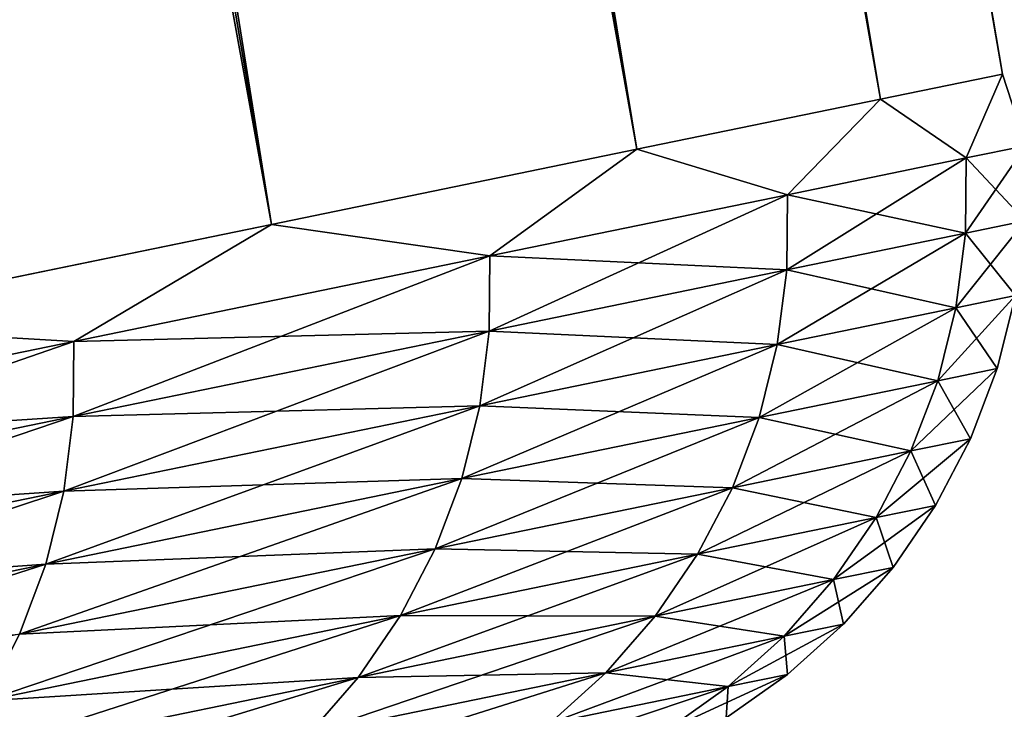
# Model space of a CAD drawing. Header units: millimetres. Extents: x 10 to 447, y 85 to 3287.
# Tile 543 of 548: x 440.73 to 441.194, y 3266.948 to 3267.273. Entities that reach past the tile are written whole.
import ezdxf

# ---------------------------------------------------------------- set-up
doc = ezdxf.new("R2010")
doc.units = ezdxf.units.MM
doc.header["$LTSCALE"] = 6.999206
doc.layers.add('25', color=7, linetype='CONTINUOUS')
doc.layers.add('35', color=7, linetype='CONTINUOUS')

msp = doc.modelspace()

# ---------------------------------------------------------------- linework, layer by layer
at = {"layer": '25', "color": 67, "linetype": 'Continuous', "true_color": 0x697045}
for points in [[(437.98309, 3286.18184, -48.71383), (437.92476, 3286.16984, -47.06547), (441.19358, 3267.24738, -48.72593), (437.98309, 3286.18184, -48.71383)], [(437.92476, 3286.16984, -52.01164), (437.98309, 3286.18184, -50.36327), (441.13611, 3267.23556, -51.97535), (437.92476, 3286.16984, -52.01164)], [(437.98309, 3286.18184, -50.36327), (437.98309, 3286.18184, -48.71383), (441.19358, 3267.24738, -50.35117), (437.98309, 3286.18184, -50.36327)], [(441.19358, 3267.24738, -50.35117), (437.98309, 3286.18184, -48.71383), (441.19358, 3267.24738, -48.72593), (441.19358, 3267.24738, -50.35117)], [(441.13611, 3267.23556, -51.97535), (437.98309, 3286.18184, -50.36327), (441.19358, 3267.24738, -50.35117), (441.13611, 3267.23556, -51.97535)], [(437.92476, 3286.16984, -47.06547), (437.80818, 3286.14586, -45.42033), (441.13611, 3267.23556, -47.10175), (437.92476, 3286.16984, -47.06547)], [(437.80818, 3286.14586, -53.65678), (437.92476, 3286.16984, -52.01164), (441.02124, 3267.21193, -53.59635), (437.80818, 3286.14586, -53.65678)], [(441.19358, 3267.24738, -48.72593), (437.92476, 3286.16984, -47.06547), (441.13611, 3267.23556, -47.10175), (441.19358, 3267.24738, -48.72593)], [(441.02124, 3267.21193, -53.59635), (437.92476, 3286.16984, -52.01164), (441.13611, 3267.23556, -51.97535), (441.02124, 3267.21193, -53.59635)], [(437.80818, 3286.14586, -45.42033), (437.63351, 3286.10993, -43.78056), (441.02124, 3267.21193, -45.48075), (437.80818, 3286.14586, -45.42033)], [(437.63351, 3286.10993, -55.29655), (437.80818, 3286.14586, -53.65678), (440.84913, 3267.17653, -55.21206), (437.63351, 3286.10993, -55.29655)], [(441.13611, 3267.23556, -47.10175), (437.80818, 3286.14586, -45.42033), (441.02124, 3267.21193, -45.48075), (441.13611, 3267.23556, -47.10175)], [(440.84913, 3267.17653, -55.21206), (437.80818, 3286.14586, -53.65678), (441.02124, 3267.21193, -53.59635), (440.84913, 3267.17653, -55.21206)], [(437.63351, 3286.10993, -43.78056), (437.40095, 3286.0621, -42.1483), (440.84913, 3267.17653, -43.86504), (437.63351, 3286.10993, -43.78056)], [(441.02124, 3267.21193, -45.48075), (437.63351, 3286.10993, -43.78056), (440.84913, 3267.17653, -43.86504), (441.02124, 3267.21193, -45.48075)], [(440.61999, 3267.12939, -56.82038), (437.63351, 3286.10993, -55.29655), (440.84913, 3267.17653, -55.21206), (440.61999, 3267.12939, -56.82038)], [(440.84913, 3267.17653, -43.86504), (437.40095, 3286.0621, -42.1483), (440.61999, 3267.12939, -42.25673), (440.84913, 3267.17653, -43.86504)]]:
    msp.add_3dface(points, dxfattribs=at)
at = {"layer": '35', "color": 67, "linetype": 'Continuous', "true_color": 0x697045}
for points in [[(441.13611, 3267.23556, -51.97535), (441.19358, 3267.24738, -50.35117), (441.17653, 3267.20786, -51.14495), (441.13611, 3267.23556, -51.97535)], [(441.19358, 3267.24738, -48.72593), (441.13611, 3267.23556, -47.10175), (441.17653, 3267.20786, -47.93216), (441.19358, 3267.24738, -48.72593)], [(441.19358, 3267.24738, -50.35117), (441.20462, 3267.21364, -49.53855), (441.17653, 3267.20786, -51.14495), (441.19358, 3267.24738, -50.35117)], [(441.19358, 3267.24738, -48.72593), (441.17653, 3267.20786, -47.93216), (441.20462, 3267.21364, -49.53855), (441.19358, 3267.24738, -48.72593)], [(441.19358, 3267.24738, -50.35117), (441.19358, 3267.24738, -48.72593), (441.20462, 3267.21364, -49.53855), (441.19358, 3267.24738, -50.35117)], [(441.02124, 3267.21193, -53.59635), (441.13611, 3267.23556, -51.97535), (441.0923, 3267.19054, -52.7493), (441.02124, 3267.21193, -53.59635)], [(441.13611, 3267.23556, -47.10175), (441.02124, 3267.21193, -45.48075), (441.0923, 3267.19054, -46.32781), (441.13611, 3267.23556, -47.10175)], [(441.13611, 3267.23556, -51.97535), (441.17653, 3267.20786, -51.14495), (441.0923, 3267.19054, -52.7493), (441.13611, 3267.23556, -51.97535)], [(441.13611, 3267.23556, -47.10175), (441.0923, 3267.19054, -46.32781), (441.17653, 3267.20786, -47.93216), (441.13611, 3267.23556, -47.10175)], [(440.84913, 3267.17653, -55.21206), (441.02124, 3267.21193, -53.59635), (440.95203, 3267.16169, -54.34956), (440.84913, 3267.17653, -55.21206)], [(441.02124, 3267.21193, -45.48075), (440.84913, 3267.17653, -43.86504), (440.95203, 3267.16169, -44.72755), (441.02124, 3267.21193, -45.48075)], [(441.02124, 3267.21193, -53.59635), (441.0923, 3267.19054, -52.7493), (440.95203, 3267.16169, -54.34956), (441.02124, 3267.21193, -53.59635)], [(441.02124, 3267.21193, -45.48075), (440.95203, 3267.16169, -44.72755), (441.0923, 3267.19054, -46.32781), (441.02124, 3267.21193, -45.48075)], [(441.20429, 3267.17818, -49.53855), (441.1762, 3267.17241, -51.14468), (441.20462, 3267.21364, -49.53855), (441.20429, 3267.17818, -49.53855)], [(441.20462, 3267.21364, -49.53855), (441.1762, 3267.17241, -51.14468), (441.17653, 3267.20786, -51.14495), (441.20462, 3267.21364, -49.53855)], [(441.17653, 3267.20786, -47.93216), (441.20429, 3267.17818, -49.53855), (441.20462, 3267.21364, -49.53855), (441.17653, 3267.20786, -47.93216)], [(441.1762, 3267.17241, -51.14468), (441.09198, 3267.15509, -52.74877), (441.17653, 3267.20786, -51.14495), (441.1762, 3267.17241, -51.14468)], [(441.17653, 3267.20786, -51.14495), (441.09198, 3267.15509, -52.74877), (441.0923, 3267.19054, -52.7493), (441.17653, 3267.20786, -51.14495)], [(441.0923, 3267.19054, -46.32781), (441.1762, 3267.17241, -47.93242), (441.17653, 3267.20786, -47.93216), (441.0923, 3267.19054, -46.32781)], [(441.1762, 3267.17241, -47.93242), (441.20429, 3267.17818, -49.53855), (441.17653, 3267.20786, -47.93216), (441.1762, 3267.17241, -47.93242)], [(441.09198, 3267.15509, -52.74877), (440.95174, 3267.12624, -54.34876), (441.0923, 3267.19054, -52.7493), (441.09198, 3267.15509, -52.74877)], [(441.0923, 3267.19054, -52.7493), (440.95174, 3267.12624, -54.34876), (440.95203, 3267.16169, -54.34956), (441.0923, 3267.19054, -52.7493)], [(440.95203, 3267.16169, -44.72755), (441.09198, 3267.15509, -46.32834), (441.0923, 3267.19054, -46.32781), (440.95203, 3267.16169, -44.72755)], [(441.09198, 3267.15509, -46.32834), (441.1762, 3267.17241, -47.93242), (441.0923, 3267.19054, -46.32781), (441.09198, 3267.15509, -46.32834)], [(441.19978, 3267.14301, -49.53855), (441.1717, 3267.13724, -51.14427), (441.20429, 3267.17818, -49.53855), (441.19978, 3267.14301, -49.53855)], [(441.20429, 3267.17818, -49.53855), (441.1717, 3267.13724, -51.14427), (441.1762, 3267.17241, -51.14468), (441.20429, 3267.17818, -49.53855)], [(441.1762, 3267.17241, -47.93242), (441.19978, 3267.14301, -49.53855), (441.20429, 3267.17818, -49.53855), (441.1762, 3267.17241, -47.93242)], [(440.61999, 3267.12939, -56.82038), (440.84913, 3267.17653, -55.21206), (440.75591, 3267.12135, -55.94369), (440.61999, 3267.12939, -56.82038)], [(440.84913, 3267.17653, -43.86504), (440.61999, 3267.12939, -42.25673), (440.75591, 3267.12135, -43.13342), (440.84913, 3267.17653, -43.86504)], [(440.84913, 3267.17653, -55.21206), (440.95203, 3267.16169, -54.34956), (440.75591, 3267.12135, -55.94369), (440.84913, 3267.17653, -55.21206)], [(440.84913, 3267.17653, -43.86504), (440.75591, 3267.12135, -43.13342), (440.95203, 3267.16169, -44.72755), (440.84913, 3267.17653, -43.86504)], [(441.1717, 3267.13724, -51.14427), (441.0875, 3267.11992, -52.74795), (441.1762, 3267.17241, -51.14468), (441.1717, 3267.13724, -51.14427)], [(441.1762, 3267.17241, -51.14468), (441.0875, 3267.11992, -52.74795), (441.09198, 3267.15509, -52.74877), (441.1762, 3267.17241, -51.14468)], [(441.09198, 3267.15509, -46.32834), (441.1717, 3267.13724, -47.93283), (441.1762, 3267.17241, -47.93242), (441.09198, 3267.15509, -46.32834)], [(441.1717, 3267.13724, -47.93283), (441.19978, 3267.14301, -49.53855), (441.1762, 3267.17241, -47.93242), (441.1717, 3267.13724, -47.93283)], [(440.95174, 3267.12624, -54.34876), (440.75565, 3267.0859, -55.94262), (440.95203, 3267.16169, -54.34956), (440.95174, 3267.12624, -54.34876)], [(440.95203, 3267.16169, -54.34956), (440.75565, 3267.0859, -55.94262), (440.75591, 3267.12135, -55.94369), (440.95203, 3267.16169, -54.34956)], [(440.75591, 3267.12135, -43.13342), (440.95174, 3267.12624, -44.72834), (440.95203, 3267.16169, -44.72755), (440.75591, 3267.12135, -43.13342)], [(440.95174, 3267.12624, -44.72834), (441.09198, 3267.15509, -46.32834), (440.95203, 3267.16169, -44.72755), (440.95174, 3267.12624, -44.72834)], [(441.0875, 3267.11992, -52.74795), (440.94729, 3267.09108, -54.34753), (441.09198, 3267.15509, -52.74877), (441.0875, 3267.11992, -52.74795)], [(441.09198, 3267.15509, -52.74877), (440.94729, 3267.09108, -54.34753), (440.95174, 3267.12624, -54.34876), (441.09198, 3267.15509, -52.74877)], [(440.95174, 3267.12624, -44.72834), (441.0875, 3267.11992, -46.32916), (441.09198, 3267.15509, -46.32834), (440.95174, 3267.12624, -44.72834)], [(441.0875, 3267.11992, -46.32916), (441.1717, 3267.13724, -47.93283), (441.09198, 3267.15509, -46.32834), (441.0875, 3267.11992, -46.32916)], [(441.19115, 3267.10862, -49.53855), (441.16308, 3267.10285, -51.14372), (441.19978, 3267.14301, -49.53855), (441.19115, 3267.10862, -49.53855)], [(441.19978, 3267.14301, -49.53855), (441.16308, 3267.10285, -51.14372), (441.1717, 3267.13724, -51.14427), (441.19978, 3267.14301, -49.53855)], [(441.1717, 3267.13724, -47.93283), (441.19115, 3267.10862, -49.53855), (441.19978, 3267.14301, -49.53855), (441.1717, 3267.13724, -47.93283)], [(441.16308, 3267.10285, -51.14372), (441.07891, 3267.08554, -52.74685), (441.1717, 3267.13724, -51.14427), (441.16308, 3267.10285, -51.14372)], [(441.1717, 3267.13724, -51.14427), (441.07891, 3267.08554, -52.74685), (441.0875, 3267.11992, -52.74795), (441.1717, 3267.13724, -51.14427)], [(441.0875, 3267.11992, -46.32916), (441.16308, 3267.10285, -47.93338), (441.1717, 3267.13724, -47.93283), (441.0875, 3267.11992, -46.32916)], [(441.16308, 3267.10285, -47.93338), (441.19115, 3267.10862, -49.53855), (441.1717, 3267.13724, -47.93283), (441.16308, 3267.10285, -47.93338)], [(440.61999, 3267.12939, -56.82038), (440.75591, 3267.12135, -55.94369), (440.50418, 3267.06957, -57.52965), (440.61999, 3267.12939, -56.82038)], [(440.61999, 3267.12939, -42.25673), (440.50418, 3267.06957, -41.54745), (440.75591, 3267.12135, -43.13342), (440.61999, 3267.12939, -42.25673)], [(440.94729, 3267.09108, -54.34753), (440.75125, 3267.05076, -55.94099), (440.95174, 3267.12624, -54.34876), (440.94729, 3267.09108, -54.34753)], [(440.95174, 3267.12624, -54.34876), (440.75125, 3267.05076, -55.94099), (440.75565, 3267.0859, -55.94262), (440.95174, 3267.12624, -54.34876)], [(440.75565, 3267.0859, -43.13448), (440.94729, 3267.09108, -44.72957), (440.95174, 3267.12624, -44.72834), (440.75565, 3267.0859, -43.13448)], [(440.75565, 3267.0859, -43.13448), (440.95174, 3267.12624, -44.72834), (440.75591, 3267.12135, -43.13342), (440.75565, 3267.0859, -43.13448)], [(440.94729, 3267.09108, -44.72957), (441.0875, 3267.11992, -46.32916), (440.95174, 3267.12624, -44.72834), (440.94729, 3267.09108, -44.72957)], [(440.75565, 3267.0859, -55.94262), (440.50396, 3267.03413, -57.52833), (440.75591, 3267.12135, -55.94369), (440.75565, 3267.0859, -55.94262)], [(440.75591, 3267.12135, -55.94369), (440.50396, 3267.03413, -57.52833), (440.50418, 3267.06957, -57.52965), (440.75591, 3267.12135, -55.94369)], [(440.50418, 3267.06957, -41.54745), (440.75565, 3267.0859, -43.13448), (440.75591, 3267.12135, -43.13342), (440.50418, 3267.06957, -41.54745)], [(441.07891, 3267.08554, -52.74685), (440.93875, 3267.05671, -54.34589), (441.0875, 3267.11992, -52.74795), (441.07891, 3267.08554, -52.74685)], [(441.0875, 3267.11992, -52.74795), (440.93875, 3267.05671, -54.34589), (440.94729, 3267.09108, -54.34753), (441.0875, 3267.11992, -52.74795)], [(440.94729, 3267.09108, -44.72957), (441.07891, 3267.08554, -46.33026), (441.0875, 3267.11992, -46.32916), (440.94729, 3267.09108, -44.72957)], [(441.07891, 3267.08554, -46.33026), (441.16308, 3267.10285, -47.93338), (441.0875, 3267.11992, -46.32916), (441.07891, 3267.08554, -46.33026)], [(441.17852, 3267.07549, -49.53855), (441.15046, 3267.06972, -51.14304), (441.19115, 3267.10862, -49.53855), (441.17852, 3267.07549, -49.53855)], [(441.19115, 3267.10862, -49.53855), (441.15046, 3267.06972, -51.14304), (441.16308, 3267.10285, -51.14372), (441.19115, 3267.10862, -49.53855)], [(441.16308, 3267.10285, -47.93338), (441.17852, 3267.07549, -49.53855), (441.19115, 3267.10862, -49.53855), (441.16308, 3267.10285, -47.93338)], [(441.15046, 3267.06972, -51.14304), (441.06633, 3267.05241, -52.74549), (441.16308, 3267.10285, -51.14372), (441.15046, 3267.06972, -51.14304)], [(441.16308, 3267.10285, -51.14372), (441.06633, 3267.05241, -52.74549), (441.07891, 3267.08554, -52.74685), (441.16308, 3267.10285, -51.14372)], [(441.07891, 3267.08554, -46.33026), (441.15046, 3267.06972, -47.93406), (441.16308, 3267.10285, -47.93338), (441.07891, 3267.08554, -46.33026)], [(441.15046, 3267.06972, -47.93406), (441.17852, 3267.07549, -49.53855), (441.16308, 3267.10285, -47.93338), (441.15046, 3267.06972, -47.93406)], [(440.93875, 3267.05671, -54.34589), (440.74278, 3267.0164, -55.9388), (440.94729, 3267.09108, -54.34753), (440.93875, 3267.05671, -54.34589)], [(440.94729, 3267.09108, -54.34753), (440.74278, 3267.0164, -55.9388), (440.75125, 3267.05076, -55.94099), (440.94729, 3267.09108, -54.34753)], [(440.75125, 3267.05076, -43.13612), (440.93875, 3267.05671, -44.73122), (440.94729, 3267.09108, -44.72957), (440.75125, 3267.05076, -43.13612)], [(440.75125, 3267.05076, -43.13612), (440.94729, 3267.09108, -44.72957), (440.75565, 3267.0859, -43.13448), (440.75125, 3267.05076, -43.13612)], [(440.93875, 3267.05671, -44.73122), (441.07891, 3267.08554, -46.33026), (440.94729, 3267.09108, -44.72957), (440.93875, 3267.05671, -44.73122)], [(440.75125, 3267.05076, -55.94099), (440.49963, 3266.999, -57.52628), (440.75565, 3267.0859, -55.94262), (440.75125, 3267.05076, -55.94099)], [(440.75565, 3267.0859, -55.94262), (440.49963, 3266.999, -57.52628), (440.50396, 3267.03413, -57.52833), (440.75565, 3267.0859, -55.94262)], [(440.50396, 3267.03413, -41.54878), (440.75125, 3267.05076, -43.13612), (440.75565, 3267.0859, -43.13448), (440.50396, 3267.03413, -41.54878)], [(440.50396, 3267.03413, -41.54878), (440.75565, 3267.0859, -43.13448), (440.50418, 3267.06957, -41.54745), (440.50396, 3267.03413, -41.54878)], [(441.06633, 3267.05241, -52.74549), (440.92623, 3267.0236, -54.34385), (441.07891, 3267.08554, -52.74685), (441.06633, 3267.05241, -52.74549)], [(441.07891, 3267.08554, -52.74685), (440.92623, 3267.0236, -54.34385), (440.93875, 3267.05671, -54.34589), (441.07891, 3267.08554, -52.74685)], [(440.93875, 3267.05671, -44.73122), (441.06633, 3267.05241, -46.33161), (441.07891, 3267.08554, -46.33026), (440.93875, 3267.05671, -44.73122)], [(441.06633, 3267.05241, -46.33161), (441.15046, 3267.06972, -47.93406), (441.07891, 3267.08554, -46.33026), (441.06633, 3267.05241, -46.33161)], [(441.16207, 3267.04408, -49.53855), (441.13403, 3267.03831, -51.14224), (441.17852, 3267.07549, -49.53855), (441.16207, 3267.04408, -49.53855)], [(441.17852, 3267.07549, -49.53855), (441.13403, 3267.03831, -51.14224), (441.15046, 3267.06972, -51.14304), (441.17852, 3267.07549, -49.53855)], [(441.15046, 3267.06972, -47.93406), (441.16207, 3267.04408, -49.53855), (441.17852, 3267.07549, -49.53855), (441.15046, 3267.06972, -47.93406)], [(441.13403, 3267.03831, -51.14224), (441.04994, 3267.02101, -52.74389), (441.15046, 3267.06972, -51.14304), (441.13403, 3267.03831, -51.14224)], [(441.15046, 3267.06972, -51.14304), (441.04994, 3267.02101, -52.74389), (441.06633, 3267.05241, -52.74549), (441.15046, 3267.06972, -51.14304)], [(441.06633, 3267.05241, -46.33161), (441.13403, 3267.03831, -47.93486), (441.15046, 3267.06972, -47.93406), (441.06633, 3267.05241, -46.33161)], [(441.13403, 3267.03831, -47.93486), (441.16207, 3267.04408, -49.53855), (441.15046, 3267.06972, -47.93406), (441.13403, 3267.03831, -47.93486)], [(440.92623, 3267.0236, -54.34385), (440.73034, 3266.9833, -55.93609), (440.93875, 3267.05671, -54.34589), (440.92623, 3267.0236, -54.34385)], [(440.93875, 3267.05671, -54.34589), (440.73034, 3266.9833, -55.93609), (440.74278, 3267.0164, -55.9388), (440.93875, 3267.05671, -54.34589)], [(440.74278, 3267.0164, -43.13831), (440.92623, 3267.0236, -44.73325), (440.93875, 3267.05671, -44.73122), (440.74278, 3267.0164, -43.13831)], [(440.74278, 3267.0164, -43.13831), (440.93875, 3267.05671, -44.73122), (440.75125, 3267.05076, -43.13612), (440.74278, 3267.0164, -43.13831)], [(440.92623, 3267.0236, -44.73325), (441.06633, 3267.05241, -46.33161), (440.93875, 3267.05671, -44.73122), (440.92623, 3267.0236, -44.73325)], [(440.74278, 3267.0164, -55.9388), (440.49124, 3266.96466, -57.52355), (440.75125, 3267.05076, -55.94099), (440.74278, 3267.0164, -55.9388)], [(440.75125, 3267.05076, -55.94099), (440.49124, 3266.96466, -57.52355), (440.49963, 3266.999, -57.52628), (440.75125, 3267.05076, -55.94099)], [(440.49963, 3266.999, -41.55082), (440.74278, 3267.0164, -43.13831), (440.75125, 3267.05076, -43.13612), (440.49963, 3266.999, -41.55082)], [(440.49963, 3266.999, -41.55082), (440.75125, 3267.05076, -43.13612), (440.50396, 3267.03413, -41.54878), (440.49963, 3266.999, -41.55082)], [(441.04994, 3267.02101, -52.74389), (440.90991, 3266.99221, -54.34145), (441.06633, 3267.05241, -52.74549), (441.04994, 3267.02101, -52.74389)], [(441.06633, 3267.05241, -52.74549), (440.90991, 3266.99221, -54.34145), (440.92623, 3267.0236, -54.34385), (441.06633, 3267.05241, -52.74549)], [(440.92623, 3267.0236, -44.73325), (441.04994, 3267.02101, -46.33322), (441.06633, 3267.05241, -46.33161), (440.92623, 3267.0236, -44.73325)], [(441.04994, 3267.02101, -46.33322), (441.13403, 3267.03831, -47.93486), (441.06633, 3267.05241, -46.33161), (441.04994, 3267.02101, -46.33322)], [(441.14203, 3267.01482, -49.53855), (441.114, 3267.00906, -51.14133), (441.16207, 3267.04408, -49.53855), (441.14203, 3267.01482, -49.53855)], [(441.16207, 3267.04408, -49.53855), (441.114, 3267.00906, -51.14133), (441.13403, 3267.03831, -51.14224), (441.16207, 3267.04408, -49.53855)], [(441.13403, 3267.03831, -47.93486), (441.14203, 3267.01482, -49.53855), (441.16207, 3267.04408, -49.53855), (441.13403, 3267.03831, -47.93486)], [(441.114, 3267.00906, -51.14133), (441.02996, 3266.99177, -52.74207), (441.13403, 3267.03831, -51.14224), (441.114, 3267.00906, -51.14133)], [(441.13403, 3267.03831, -51.14224), (441.02996, 3266.99177, -52.74207), (441.04994, 3267.02101, -52.74389), (441.13403, 3267.03831, -51.14224)], [(441.04994, 3267.02101, -46.33322), (441.114, 3267.00906, -47.93577), (441.13403, 3267.03831, -47.93486), (441.04994, 3267.02101, -46.33322)], [(441.114, 3267.00906, -47.93577), (441.14203, 3267.01482, -49.53855), (441.13403, 3267.03831, -47.93486), (441.114, 3267.00906, -47.93577)], [(440.90991, 3266.99221, -54.34145), (440.71411, 3266.95194, -55.93289), (440.92623, 3267.0236, -54.34385), (440.90991, 3266.99221, -54.34145)], [(440.92623, 3267.0236, -54.34385), (440.71411, 3266.95194, -55.93289), (440.73034, 3266.9833, -55.93609), (440.92623, 3267.0236, -54.34385)], [(440.73034, 3266.9833, -43.14102), (440.90991, 3266.99221, -44.73565), (440.92623, 3267.0236, -44.73325), (440.73034, 3266.9833, -43.14102)], [(440.73034, 3266.9833, -43.14102), (440.92623, 3267.0236, -44.73325), (440.74278, 3267.0164, -43.13831), (440.73034, 3266.9833, -43.14102)], [(441.02996, 3266.99177, -52.74207), (440.89001, 3266.96299, -54.33872), (441.04994, 3267.02101, -52.74389), (441.02996, 3266.99177, -52.74207)], [(441.04994, 3267.02101, -52.74389), (440.89001, 3266.96299, -54.33872), (440.90991, 3266.99221, -54.34145), (441.04994, 3267.02101, -52.74389)], [(440.90991, 3266.99221, -44.73565), (441.04994, 3267.02101, -46.33322), (440.92623, 3267.0236, -44.73325), (440.90991, 3266.99221, -44.73565)], [(440.90991, 3266.99221, -44.73565), (441.02996, 3266.99177, -46.33504), (441.04994, 3267.02101, -46.33322), (440.90991, 3266.99221, -44.73565)], [(441.02996, 3266.99177, -46.33504), (441.114, 3267.00906, -47.93577), (441.04994, 3267.02101, -46.33322), (441.02996, 3266.99177, -46.33504)], [(440.73034, 3266.9833, -55.93609), (440.47891, 3266.93159, -57.52017), (440.74278, 3267.0164, -55.9388), (440.73034, 3266.9833, -55.93609)], [(440.74278, 3267.0164, -55.9388), (440.47891, 3266.93159, -57.52017), (440.49124, 3266.96466, -57.52355), (440.74278, 3267.0164, -55.9388)], [(440.49124, 3266.96466, -41.55355), (440.73034, 3266.9833, -43.14102), (440.74278, 3267.0164, -43.13831), (440.49124, 3266.96466, -41.55355)], [(440.49124, 3266.96466, -41.55355), (440.74278, 3267.0164, -43.13831), (440.49963, 3266.999, -41.55082), (440.49124, 3266.96466, -41.55355)], [(441.11868, 3266.98814, -49.53855), (441.09067, 3266.98238, -51.14032), (441.14203, 3267.01482, -49.53855), (441.11868, 3266.98814, -49.53855)], [(441.14203, 3267.01482, -49.53855), (441.09067, 3266.98238, -51.14032), (441.114, 3267.00906, -51.14133), (441.14203, 3267.01482, -49.53855)], [(441.114, 3267.00906, -47.93577), (441.11868, 3266.98814, -49.53855), (441.14203, 3267.01482, -49.53855), (441.114, 3267.00906, -47.93577)], [(441.09067, 3266.98238, -51.14032), (441.00668, 3266.9651, -52.74005), (441.114, 3267.00906, -51.14133), (441.09067, 3266.98238, -51.14032)], [(441.114, 3267.00906, -51.14133), (441.00668, 3266.9651, -52.74005), (441.02996, 3266.99177, -52.74207), (441.114, 3267.00906, -51.14133)], [(441.02996, 3266.99177, -46.33504), (441.09067, 3266.98238, -47.93678), (441.114, 3267.00906, -47.93577), (441.02996, 3266.99177, -46.33504)], [(441.09067, 3266.98238, -47.93678), (441.11868, 3266.98814, -49.53855), (441.114, 3267.00906, -47.93577), (441.09067, 3266.98238, -47.93678)], [(440.89001, 3266.96299, -54.33872), (440.69433, 3266.92274, -55.92926), (440.90991, 3266.99221, -54.34145), (440.89001, 3266.96299, -54.33872)], [(440.90991, 3266.99221, -54.34145), (440.69433, 3266.92274, -55.92926), (440.71411, 3266.95194, -55.93289), (440.90991, 3266.99221, -54.34145)], [(440.71411, 3266.95194, -43.14421), (440.89001, 3266.96299, -44.73838), (440.90991, 3266.99221, -44.73565), (440.71411, 3266.95194, -43.14421)], [(440.71411, 3266.95194, -43.14421), (440.90991, 3266.99221, -44.73565), (440.73034, 3266.9833, -43.14102), (440.71411, 3266.95194, -43.14421)], [(440.89001, 3266.96299, -44.73838), (441.02996, 3266.99177, -46.33504), (440.90991, 3266.99221, -44.73565), (440.89001, 3266.96299, -44.73838)], [(441.00668, 3266.9651, -52.74005), (440.86682, 3266.93634, -54.3357), (441.02996, 3266.99177, -52.74207), (441.00668, 3266.9651, -52.74005)], [(441.02996, 3266.99177, -52.74207), (440.86682, 3266.93634, -54.3357), (440.89001, 3266.96299, -54.33872), (441.02996, 3266.99177, -52.74207)], [(440.89001, 3266.96299, -44.73838), (441.00668, 3266.9651, -46.33705), (441.02996, 3266.99177, -46.33504), (440.89001, 3266.96299, -44.73838)], [(441.00668, 3266.9651, -46.33705), (441.09067, 3266.98238, -47.93678), (441.02996, 3266.99177, -46.33504), (441.00668, 3266.9651, -46.33705)], [(441.09234, 3266.9644, -49.53855), (441.06435, 3266.95864, -51.13923), (441.11868, 3266.98814, -49.53855), (441.09234, 3266.9644, -49.53855)], [(441.11868, 3266.98814, -49.53855), (441.06435, 3266.95864, -51.13923), (441.09067, 3266.98238, -51.14032), (441.11868, 3266.98814, -49.53855)], [(441.09067, 3266.98238, -47.93678), (441.09234, 3266.9644, -49.53855), (441.11868, 3266.98814, -49.53855), (441.09067, 3266.98238, -47.93678)], [(441.06435, 3266.95864, -51.13923), (440.98042, 3266.94138, -52.73787), (441.09067, 3266.98238, -51.14032), (441.06435, 3266.95864, -51.13923)], [(441.09067, 3266.98238, -51.14032), (440.98042, 3266.94138, -52.73787), (441.00668, 3266.9651, -52.74005), (441.09067, 3266.98238, -51.14032)], [(441.00668, 3266.9651, -46.33705), (441.06435, 3266.95864, -47.93787), (441.09067, 3266.98238, -47.93678), (441.00668, 3266.9651, -46.33705)], [(441.06435, 3266.95864, -47.93787), (441.09234, 3266.9644, -49.53855), (441.09067, 3266.98238, -47.93678), (441.06435, 3266.95864, -47.93787)], [(440.98042, 3266.94138, -52.73787), (440.84065, 3266.91263, -54.33243), (441.00668, 3266.9651, -52.74005), (440.98042, 3266.94138, -52.73787)], [(441.00668, 3266.9651, -52.74005), (440.84065, 3266.91263, -54.33243), (440.86682, 3266.93634, -54.3357), (441.00668, 3266.9651, -52.74005)], [(440.86682, 3266.93634, -44.7414), (440.98042, 3266.94138, -46.33923), (441.00668, 3266.9651, -46.33705), (440.86682, 3266.93634, -44.7414)], [(440.86682, 3266.93634, -44.7414), (441.00668, 3266.9651, -46.33705), (440.89001, 3266.96299, -44.73838), (440.86682, 3266.93634, -44.7414)], [(440.98042, 3266.94138, -46.33923), (441.06435, 3266.95864, -47.93787), (441.00668, 3266.9651, -46.33705), (440.98042, 3266.94138, -46.33923)], [(441.06339, 3266.94393, -49.53855), (441.03542, 3266.93818, -51.13807), (441.09234, 3266.9644, -49.53855), (441.06339, 3266.94393, -49.53855)], [(441.09234, 3266.9644, -49.53855), (441.03542, 3266.93818, -51.13807), (441.06435, 3266.95864, -51.13923), (441.09234, 3266.9644, -49.53855)], [(441.06435, 3266.95864, -47.93787), (441.06339, 3266.94393, -49.53855), (441.09234, 3266.9644, -49.53855), (441.06435, 3266.95864, -47.93787)], [(440.86682, 3266.93634, -54.3357), (440.67126, 3266.89611, -55.92524), (440.89001, 3266.96299, -54.33872), (440.86682, 3266.93634, -54.3357)], [(440.89001, 3266.96299, -54.33872), (440.67126, 3266.89611, -55.92524), (440.69433, 3266.92274, -55.92926), (440.89001, 3266.96299, -54.33872)], [(440.69433, 3266.92274, -43.14784), (440.86682, 3266.93634, -44.7414), (440.89001, 3266.96299, -44.73838), (440.69433, 3266.92274, -43.14784)], [(440.69433, 3266.92274, -43.14784), (440.89001, 3266.96299, -44.73838), (440.71411, 3266.95194, -43.14421), (440.69433, 3266.92274, -43.14784)], [(441.03542, 3266.93818, -51.13807), (440.95155, 3266.92093, -52.73555), (441.06435, 3266.95864, -51.13923), (441.03542, 3266.93818, -51.13807)], [(441.06435, 3266.95864, -51.13923), (440.95155, 3266.92093, -52.73555), (440.98042, 3266.94138, -52.73787), (441.06435, 3266.95864, -51.13923)], [(440.98042, 3266.94138, -46.33923), (441.03542, 3266.93818, -47.93903), (441.06435, 3266.95864, -47.93787), (440.98042, 3266.94138, -46.33923)], [(441.03542, 3266.93818, -47.93903), (441.06339, 3266.94393, -49.53855), (441.06435, 3266.95864, -47.93787), (441.03542, 3266.93818, -47.93903)]]:
    msp.add_3dface(points, dxfattribs=at)

doc.saveas('drawing.dxf')
